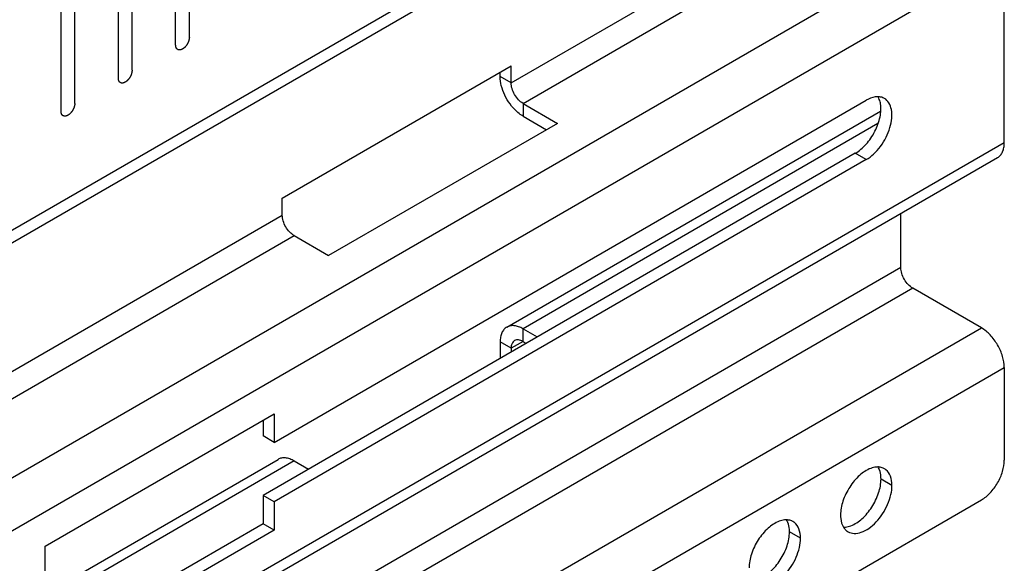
# Model space of a CAD drawing. Header units: inches. Extents: x 6 to 353, y 6 to 228.
# Tile 324 of 372: x 327.47 to 331.28, y 202.46 to 204.55. Entities that reach past the tile are written whole.
import ezdxf

# ---------------------------------------------------------------- set-up
doc = ezdxf.new("R2010")
doc.units = ezdxf.units.IN
doc.header["$LTSCALE"] = 19.946667
doc.header["$MEASUREMENT"] = 0
doc.layers.get('0').update_dxf_attribs({"linetype": 'CONTINUOUS'})
doc.layers.add('03_ALL_AXES', color=7, linetype='CONTINUOUS')

msp = doc.modelspace()

# ---------------------------------------------------------------- linework, layer by layer
at = {"color": 7, "linetype": 'Continuous'}
for p, q in [((325.2832, 202.4943), (330.7465, 205.6485)), ((325.3256, 202.4698), (330.7889, 205.624)), ((328.1292, 204.4865), (328.1292, 205.4458)), ((328.0761, 204.4558), (328.0761, 205.4152)), ((327.9078, 204.3587), (327.9078, 205.3181)), ((327.8548, 204.3281), (327.8548, 205.2875)), ((327.6865, 204.2309), (327.6865, 205.1903)), ((329.3719, 204.3103), (330.8773, 205.1794)), ((327.6335, 204.2003), (327.6335, 205.1597)), ((329.4179, 204.2307), (330.9233, 205.0998)), ((331.1885, 204.9467), (326.1119, 202.0158)), ((331.2768, 204.7936), (326.2887, 201.9138)), ((331.2768, 204.0792), (331.2768, 204.7936)), ((328.488, 203.8653), (329.3719, 204.3756)), ((329.3295, 204.3348), (329.3295, 204.3511)), ((329.3719, 204.3103), (329.3719, 204.3756)), ((329.3719, 204.3103), (329.3295, 204.3348)), ((328.4562, 202.9227), (330.7433, 204.2431)), ((329.4179, 204.2307), (329.4179, 204.1817)), ((329.4179, 204.2307), (329.551, 204.1538)), ((329.3554, 203.3673), (330.7987, 204.2006)), ((329.551, 204.1538), (328.6671, 203.6435)), ((329.4179, 204.1817), (329.5085, 204.1293)), ((330.7889, 204.1527), (329.4179, 203.3611)), ((331.2768, 204.0792), (326.9075, 201.5566)), ((330.7009, 204.0382), (328.4138, 202.7177)), ((326.9441, 201.5354), (331.251, 204.022)), ((330.7433, 204.0137), (328.4562, 202.6932)), ((328.488, 203.8), (328.488, 203.8653)), ((325.7548, 202.222), (328.488, 203.8)), ((330.8773, 203.5971), (330.8773, 203.8063)), ((325.8468, 202.1689), (328.534, 203.7204)), ((328.534, 203.7204), (328.6671, 203.6435)), ((330.8773, 203.5971), (327.1253, 201.4308)), ((330.9233, 203.5174), (327.2172, 201.3777)), ((331.1885, 203.3644), (330.9233, 203.5174)), ((327.4823, 201.2246), (331.1885, 203.3644)), ((329.4179, 203.3121), (329.4179, 203.3611)), ((329.4179, 203.3611), (329.473, 203.3293)), ((329.3295, 203.3101), (329.3295, 203.2464)), ((329.3719, 203.2856), (329.3295, 203.3101)), ((329.4179, 203.3121), (329.3719, 203.2856)), ((329.3719, 203.2856), (329.3719, 203.2709)), ((329.4179, 203.3121), (329.4306, 203.3048)), ((327.6591, 201.1226), (331.2768, 203.2113)), ((331.2768, 203.2113), (331.2768, 202.8536)), ((327.5723, 202.5222), (328.4562, 203.0325)), ((328.4562, 203.0325), (328.4562, 202.9227)), ((328.4138, 203.008), (328.4138, 202.9472)), ((328.4562, 202.9227), (328.4138, 202.9472)), ((326.5632, 201.7553), (328.4715, 202.857)), ((328.534, 202.8508), (326.5999, 201.7341)), ((328.534, 202.8508), (328.5891, 202.819)), ((328.4138, 202.7177), (328.4138, 202.6079)), ((328.4562, 202.6932), (328.4138, 202.7177)), ((328.0572, 200.8927), (331.1885, 202.7005)), ((328.4562, 202.6932), (328.4562, 202.5834)), ((328.4138, 202.6079), (327.5723, 202.1221)), ((328.4562, 202.5834), (328.4138, 202.6079)), ((328.4562, 202.5834), (327.5723, 202.0731)), ((327.5723, 202.4124), (327.5723, 202.5222))]:
    msp.add_line(p, q, dxfattribs=at)
for points, knots in [([(328.1292, 204.4865), (328.1291, 204.4854), (328.129, 204.4839), (328.1288, 204.482), (328.1287, 204.481), (328.1287, 204.4802), (328.1285, 204.4794), (328.1282, 204.4783), (328.1279, 204.4769), (328.1276, 204.4756), (328.1273, 204.4745), (328.1272, 204.4736), (328.1269, 204.4728), (328.1265, 204.4717), (328.1259, 204.4703), (328.1254, 204.4689), (328.125, 204.4678), (328.1248, 204.467), (328.1243, 204.4661), (328.1238, 204.465), (328.1231, 204.4636), (328.1224, 204.4623), (328.1218, 204.4612), (328.1214, 204.4603), (328.1209, 204.4596), (328.1202, 204.4585), (328.1194, 204.4573), (328.1186, 204.456), (328.1179, 204.455), (328.1174, 204.4542), (328.1168, 204.4535), (328.1161, 204.4526), (328.1151, 204.4515), (328.1142, 204.4504), (328.1134, 204.4495), (328.1129, 204.4487), (328.1122, 204.4482), (328.1114, 204.4474), (328.1104, 204.4465), (328.1093, 204.4455), (328.1085, 204.4447), (328.1079, 204.4441), (328.1072, 204.4437), (328.1064, 204.4431), (328.1053, 204.4423), (328.1042, 204.4416), (328.1034, 204.4411), (328.103, 204.4408), (328.1026, 204.4405), (328.1023, 204.4404), (328.1019, 204.4402), (328.1011, 204.4398), (328.1001, 204.4393), (328.099, 204.4388), (328.0982, 204.4385), (328.0978, 204.4383), (328.0975, 204.4381), (328.0972, 204.4381), (328.0968, 204.438), (328.0961, 204.4378), (328.095, 204.4376), (328.094, 204.4373), (328.0933, 204.4372), (328.0929, 204.4371), (328.0925, 204.437), (328.0923, 204.437), (328.0919, 204.437), (328.0912, 204.4371), (328.0903, 204.4371), (328.0893, 204.4371), (328.0886, 204.4371), (328.0883, 204.4372), (328.088, 204.4372), (328.0877, 204.4373), (328.0874, 204.4374), (328.0868, 204.4376), (328.0859, 204.4379), (328.0851, 204.4382), (328.0845, 204.4385), (328.0842, 204.4386), (328.0839, 204.4387), (328.0837, 204.4388), (328.0834, 204.4391), (328.0829, 204.4395), (328.0823, 204.44), (328.0816, 204.4406), (328.0811, 204.441), (328.0808, 204.4412), (328.0806, 204.4414), (328.0805, 204.4416), (328.0803, 204.442), (328.0799, 204.4425), (328.0794, 204.4433), (328.0789, 204.4441), (328.0785, 204.4447), (328.0783, 204.445), (328.0782, 204.4452), (328.0781, 204.4456), (328.0779, 204.446), (328.0777, 204.4467), (328.0774, 204.4477), (328.0771, 204.4487), (328.0769, 204.4494), (328.0768, 204.4498), (328.0766, 204.4501), (328.0766, 204.4505), (328.0766, 204.4509), (328.0765, 204.4518), (328.0764, 204.453), (328.0763, 204.4544), (328.0762, 204.4554), (328.0761, 204.4558)], [0, 0, 0, 0, 0.03125, 0.046875, 0.054688, 0.0625, 0.070312, 0.078125, 0.09375, 0.109375, 0.117188, 0.125, 0.132812, 0.140625, 0.15625, 0.171875, 0.179688, 0.1875, 0.195312, 0.203125, 0.21875, 0.234375, 0.242188, 0.25, 0.257812, 0.265625, 0.28125, 0.296875, 0.304688, 0.3125, 0.320312, 0.328125, 0.34375, 0.359375, 0.367188, 0.375, 0.382812, 0.390625, 0.40625, 0.421875, 0.429688, 0.4375, 0.445312, 0.453125, 0.46875, 0.484375, 0.492188, 0.496094, 0.5, 0.503906, 0.507812, 0.515625, 0.53125, 0.546875, 0.554688, 0.558594, 0.5625, 0.566406, 0.570312, 0.578125, 0.59375, 0.609375, 0.617188, 0.621094, 0.625, 0.628906, 0.632812, 0.640625, 0.65625, 0.671875, 0.679688, 0.683594, 0.6875, 0.691406, 0.695312, 0.703125, 0.71875, 0.734375, 0.742188, 0.746094, 0.75, 0.753906, 0.757812, 0.765625, 0.78125, 0.796875, 0.804688, 0.808594, 0.8125, 0.816406, 0.820312, 0.828125, 0.84375, 0.859375, 0.867188, 0.871094, 0.875, 0.878906, 0.882812, 0.890625, 0.90625, 0.921875, 0.929688, 0.933594, 0.9375, 0.941406, 0.945312, 0.953125, 0.96875, 0.984375, 1, 1, 1, 1]), ([(327.9078, 204.3587), (327.9078, 204.3576), (327.9076, 204.3561), (327.9075, 204.3543), (327.9074, 204.3532), (327.9074, 204.3525), (327.9071, 204.3516), (327.9069, 204.3505), (327.9066, 204.3491), (327.9063, 204.3478), (327.906, 204.3467), (327.9059, 204.3459), (327.9055, 204.345), (327.9051, 204.3439), (327.9046, 204.3425), (327.9041, 204.3411), (327.9037, 204.34), (327.9034, 204.3392), (327.903, 204.3383), (327.9024, 204.3372), (327.9017, 204.3359), (327.9011, 204.3345), (327.9005, 204.3334), (327.9001, 204.3325), (327.8996, 204.3318), (327.8989, 204.3308), (327.8981, 204.3295), (327.8972, 204.3282), (327.8966, 204.3272), (327.8961, 204.3264), (327.8955, 204.3258), (327.8947, 204.3248), (327.8938, 204.3237), (327.8928, 204.3226), (327.8921, 204.3217), (327.8915, 204.321), (327.8909, 204.3204), (327.8901, 204.3196), (327.889, 204.3187), (327.888, 204.3177), (327.8872, 204.317), (327.8866, 204.3163), (327.8859, 204.3159), (327.885, 204.3153), (327.8839, 204.3146), (327.8829, 204.3138), (327.8821, 204.3133), (327.8817, 204.313), (327.8813, 204.3127), (327.881, 204.3126), (327.8806, 204.3124), (327.8798, 204.3121), (327.8788, 204.3116), (327.8777, 204.3111), (327.8769, 204.3107), (327.8765, 204.3105), (327.8762, 204.3103), (327.8759, 204.3103), (327.8755, 204.3102), (327.8747, 204.31), (327.8737, 204.3098), (327.8727, 204.3096), (327.8719, 204.3094), (327.8715, 204.3093), (327.8712, 204.3092), (327.8709, 204.3092), (327.8706, 204.3092), (327.8699, 204.3093), (327.8689, 204.3093), (327.868, 204.3093), (327.8673, 204.3094), (327.8669, 204.3094), (327.8666, 204.3094), (327.8664, 204.3095), (327.8661, 204.3096), (327.8655, 204.3098), (327.8646, 204.3101), (327.8638, 204.3105), (327.8632, 204.3107), (327.8628, 204.3108), (327.8626, 204.3109), (327.8624, 204.3111), (327.8621, 204.3113), (327.8616, 204.3117), (327.8609, 204.3123), (327.8603, 204.3128), (327.8598, 204.3132), (327.8595, 204.3134), (327.8593, 204.3136), (327.8591, 204.3139), (327.8589, 204.3142), (327.8586, 204.3147), (327.8581, 204.3155), (327.8576, 204.3163), (327.8572, 204.3169), (327.857, 204.3172), (327.8568, 204.3175), (327.8568, 204.3178), (327.8566, 204.3182), (327.8564, 204.3189), (327.8561, 204.3199), (327.8558, 204.3209), (327.8556, 204.3216), (327.8554, 204.322), (327.8553, 204.3223), (327.8553, 204.3227), (327.8553, 204.3231), (327.8552, 204.324), (327.8551, 204.3252), (327.8549, 204.3266), (327.8549, 204.3276), (327.8548, 204.3281)], [0, 0, 0, 0, 0.03125, 0.046875, 0.054688, 0.0625, 0.070312, 0.078125, 0.09375, 0.109375, 0.117188, 0.125, 0.132812, 0.140625, 0.15625, 0.171875, 0.179688, 0.1875, 0.195312, 0.203125, 0.21875, 0.234375, 0.242188, 0.25, 0.257812, 0.265625, 0.28125, 0.296875, 0.304688, 0.3125, 0.320312, 0.328125, 0.34375, 0.359375, 0.367188, 0.375, 0.382812, 0.390625, 0.40625, 0.421875, 0.429688, 0.4375, 0.445312, 0.453125, 0.46875, 0.484375, 0.492188, 0.496094, 0.5, 0.503906, 0.507812, 0.515625, 0.53125, 0.546875, 0.554688, 0.558594, 0.5625, 0.566406, 0.570312, 0.578125, 0.59375, 0.609375, 0.617188, 0.621094, 0.625, 0.628906, 0.632812, 0.640625, 0.65625, 0.671875, 0.679688, 0.683594, 0.6875, 0.691406, 0.695312, 0.703125, 0.71875, 0.734375, 0.742188, 0.746094, 0.75, 0.753906, 0.757812, 0.765625, 0.78125, 0.796875, 0.804688, 0.808594, 0.8125, 0.816406, 0.820312, 0.828125, 0.84375, 0.859375, 0.867188, 0.871094, 0.875, 0.878906, 0.882812, 0.890625, 0.90625, 0.921875, 0.929688, 0.933594, 0.9375, 0.941406, 0.945312, 0.953125, 0.96875, 0.984375, 1, 1, 1, 1]), ([(329.3941, 204.1991), (329.3746, 204.2167), (329.351, 204.2498), (329.3331, 204.298), (329.3295, 204.3229), (329.3295, 204.3348)], [0, 0, 0, 0, 0.513232, 0.76865, 1, 1, 1, 1]), ([(329.4179, 204.2307), (329.4113, 204.2344), (329.399, 204.2448), (329.3846, 204.2645), (329.3747, 204.2869), (329.3719, 204.3028), (329.3719, 204.3103)], [0, 0, 0, 0, 0.237222, 0.499999, 0.762776, 1, 1, 1, 1]), ([(327.6865, 204.2309), (327.6864, 204.2299), (327.6863, 204.2283), (327.6862, 204.2265), (327.6861, 204.2254), (327.686, 204.2247), (327.6858, 204.2238), (327.6856, 204.2227), (327.6853, 204.2214), (327.685, 204.22), (327.6847, 204.2189), (327.6846, 204.2181), (327.6842, 204.2172), (327.6838, 204.2161), (327.6833, 204.2147), (327.6828, 204.2133), (327.6824, 204.2122), (327.6821, 204.2114), (327.6817, 204.2106), (327.6811, 204.2095), (327.6804, 204.2081), (327.6797, 204.2067), (327.6792, 204.2056), (327.6788, 204.2047), (327.6782, 204.204), (327.6776, 204.203), (327.6768, 204.2017), (327.6759, 204.2004), (327.6752, 204.1994), (327.6748, 204.1986), (327.6742, 204.198), (327.6734, 204.1971), (327.6725, 204.1959), (327.6715, 204.1948), (327.6708, 204.1939), (327.6702, 204.1932), (327.6696, 204.1926), (327.6688, 204.1919), (327.6677, 204.1909), (327.6667, 204.1899), (327.6659, 204.1892), (327.6653, 204.1886), (327.6646, 204.1882), (327.6637, 204.1875), (327.6626, 204.1868), (327.6615, 204.186), (327.6608, 204.1855), (327.6603, 204.1852), (327.66, 204.1849), (327.6597, 204.1848), (327.6593, 204.1846), (327.6585, 204.1843), (327.6574, 204.1838), (327.6564, 204.1833), (327.6556, 204.1829), (327.6552, 204.1827), (327.6548, 204.1826), (327.6545, 204.1825), (327.6541, 204.1824), (327.6534, 204.1823), (327.6524, 204.182), (327.6513, 204.1818), (327.6506, 204.1816), (327.6502, 204.1815), (327.6499, 204.1814), (327.6496, 204.1815), (327.6492, 204.1815), (327.6486, 204.1815), (327.6476, 204.1815), (327.6467, 204.1816), (327.646, 204.1816), (327.6456, 204.1816), (327.6453, 204.1816), (327.6451, 204.1817), (327.6447, 204.1818), (327.6441, 204.1821), (327.6433, 204.1824), (327.6424, 204.1827), (327.6418, 204.1829), (327.6415, 204.183), (327.6412, 204.1831), (327.6411, 204.1833), (327.6408, 204.1835), (327.6403, 204.1839), (327.6396, 204.1845), (327.6389, 204.185), (327.6384, 204.1854), (327.6382, 204.1857), (327.638, 204.1858), (327.6378, 204.1861), (327.6376, 204.1864), (327.6373, 204.187), (327.6367, 204.1878), (327.6362, 204.1886), (327.6359, 204.1891), (327.6357, 204.1895), (327.6355, 204.1897), (327.6354, 204.19), (327.6353, 204.1904), (327.6351, 204.1911), (327.6348, 204.1921), (327.6345, 204.1931), (327.6342, 204.1938), (327.6341, 204.1942), (327.634, 204.1945), (327.634, 204.1949), (327.6339, 204.1954), (327.6339, 204.1962), (327.6337, 204.1974), (327.6336, 204.1988), (327.6335, 204.1998), (327.6335, 204.2003)], [0, 0, 0, 0, 0.03125, 0.046875, 0.054688, 0.0625, 0.070312, 0.078125, 0.09375, 0.109375, 0.117188, 0.125, 0.132812, 0.140625, 0.15625, 0.171875, 0.179688, 0.1875, 0.195312, 0.203125, 0.21875, 0.234375, 0.242188, 0.25, 0.257812, 0.265625, 0.28125, 0.296875, 0.304688, 0.3125, 0.320312, 0.328125, 0.34375, 0.359375, 0.367188, 0.375, 0.382812, 0.390625, 0.40625, 0.421875, 0.429688, 0.4375, 0.445312, 0.453125, 0.46875, 0.484375, 0.492188, 0.496094, 0.5, 0.503906, 0.507812, 0.515625, 0.53125, 0.546875, 0.554688, 0.558594, 0.5625, 0.566406, 0.570312, 0.578125, 0.59375, 0.609375, 0.617188, 0.621094, 0.625, 0.628906, 0.632812, 0.640625, 0.65625, 0.671875, 0.679688, 0.683594, 0.6875, 0.691406, 0.695312, 0.703125, 0.71875, 0.734375, 0.742188, 0.746094, 0.75, 0.753906, 0.757812, 0.765625, 0.78125, 0.796875, 0.804688, 0.808594, 0.8125, 0.816406, 0.820312, 0.828125, 0.84375, 0.859375, 0.867188, 0.871094, 0.875, 0.878906, 0.882812, 0.890625, 0.90625, 0.921875, 0.929688, 0.933594, 0.9375, 0.941406, 0.945312, 0.953125, 0.96875, 0.984375, 1, 1, 1, 1]), ([(329.4179, 204.1817), (329.4158, 204.1829), (329.4075, 204.188), (329.3997, 204.1941), (329.3941, 204.1991)], [0, 0, 0, 0, 0.238551, 1, 1, 1, 1]), ([(331.251, 204.022), (331.2551, 204.0244), (331.2628, 204.0308), (331.271, 204.0443), (331.2759, 204.0608), (331.2768, 204.0729), (331.2768, 204.0792)], [0, 0, 0, 0, 0.217755, 0.450891, 0.710462, 1, 1, 1, 1]), ([(328.534, 203.7204), (328.5275, 203.7241), (328.5151, 203.7345), (328.5007, 203.7542), (328.4908, 203.7766), (328.488, 203.7924), (328.488, 203.8)], [0, 0, 0, 0, 0.237222, 0.499999, 0.762776, 1, 1, 1, 1]), ([(330.9233, 203.5174), (330.9168, 203.5212), (330.9044, 203.5316), (330.89, 203.5513), (330.8802, 203.5736), (330.8773, 203.5895), (330.8773, 203.5971)], [0, 0, 0, 0, 0.237222, 0.499999, 0.762776, 1, 1, 1, 1]), ([(329.3554, 203.3673), (329.3512, 203.3649), (329.3435, 203.3584), (329.3353, 203.345), (329.3304, 203.3284), (329.3295, 203.3164), (329.3295, 203.3101)], [0, 0, 0, 0, 0.217755, 0.450891, 0.710462, 1, 1, 1, 1]), ([(329.4179, 203.3611), (329.4124, 203.3643), (329.4015, 203.3695), (329.3847, 203.3735), (329.369, 203.3731), (329.3595, 203.3697), (329.3554, 203.3673)], [0, 0, 0, 0, 0.289537, 0.549107, 0.782244, 1, 1, 1, 1]), ([(331.2768, 203.2113), (331.2768, 203.2258), (331.2714, 203.2563), (331.2525, 203.2993), (331.2248, 203.3371), (331.201, 203.3571), (331.1885, 203.3644)], [0, 0, 0, 0, 0.237248, 0.500001, 0.762753, 1, 1, 1, 1]), ([(329.3854, 203.3153), (329.381, 203.3128), (329.3734, 203.3033), (329.3719, 203.2918), (329.3719, 203.2856)], [0, 0, 0, 0, 0.449242, 1, 1, 1, 1]), ([(329.4179, 203.3121), (329.4125, 203.3152), (329.4017, 203.3197), (329.3897, 203.3179), (329.3854, 203.3153)], [0, 0, 0, 0, 0.550756, 1, 1, 1, 1]), ([(328.534, 202.8508), (328.5285, 202.854), (328.5176, 202.8591), (328.5008, 202.8632), (328.4851, 202.8628), (328.4756, 202.8594), (328.4715, 202.857)], [0, 0, 0, 0, 0.289537, 0.549107, 0.782244, 1, 1, 1, 1]), ([(331.1885, 202.7005), (331.201, 202.7078), (331.2247, 202.7278), (331.2525, 202.7656), (331.2714, 202.8086), (331.2768, 202.8391), (331.2768, 202.8536)], [0, 0, 0, 0, 0.237217, 0.499998, 0.76278, 1, 1, 1, 1])]:
    msp.add_open_spline(points, degree=3, knots=knots, dxfattribs=at)
at = {"layer": '03_ALL_AXES', "color": 7, "linetype": 'Continuous'}
for p, q in [((330.7433, 204.0137), (330.7009, 204.0382)), ((330.843, 202.7567), (330.8006, 202.7812)), ((330.4895, 202.5526), (330.4471, 202.5771))]:
    msp.add_line(p, q, dxfattribs=at)
for centre, radius, start, end in [((330.7882, 202.7691), 0.0585, 84.9317, 89.9013), ((330.7904, 202.7802), 0.0471, 51.4033, 60.0287), ((330.4346, 202.5649), 0.0585, 84.9317, 89.9013), ((330.4368, 202.576), 0.0471, 51.4033, 60.0287), ((330.697, 202.6185), 0.0471, 231.4033, 240.0287)]:
    msp.add_arc(centre, radius, start, end, dxfattribs=at)
for points, knots in [([(330.7009, 204.0382), (330.7167, 204.0473), (330.7461, 204.073), (330.7789, 204.1216), (330.7988, 204.1752), (330.8015, 204.2126), (330.7987, 204.2293)], [0, 0, 0, 0, 0.243144, 0.512089, 0.774348, 1, 1, 1, 1]), ([(330.7896, 204.2566), (330.7859, 204.2567), (330.7697, 204.2557), (330.7542, 204.2494), (330.7433, 204.2431)], [0, 0, 0, 0, 0.226104, 1, 1, 1, 1]), ([(330.7433, 204.0137), (330.7537, 204.0197), (330.7739, 204.0352), (330.7998, 204.0646), (330.821, 204.0992), (330.836, 204.1362), (330.8434, 204.1726), (330.8426, 204.2056), (330.8333, 204.233), (330.8206, 204.246), (330.8136, 204.2501)], [0, 0, 0, 0, 0.128787, 0.270587, 0.417872, 0.562378, 0.696192, 0.81359, 0.913064, 1, 1, 1, 1]), ([(330.8136, 204.2501), (330.8118, 204.2511), (330.8043, 204.2548), (330.7959, 204.2564), (330.7896, 204.2566)], [0, 0, 0, 0, 0.24434, 1, 1, 1, 1]), ([(330.7987, 204.2293), (330.7983, 204.2318), (330.7965, 204.2409), (330.7931, 204.2497), (330.7897, 204.2557)], [0, 0, 0, 0, 0.266278, 1, 1, 1, 1]), ([(330.7609, 202.8223), (330.7451, 202.8163), (330.714, 202.7953), (330.6776, 202.7512), (330.6519, 202.6986), (330.6443, 202.6602), (330.6443, 202.642)], [0, 0, 0, 0, 0.22565, 0.487907, 0.756853, 1, 1, 1, 1]), ([(330.7883, 202.8276), (330.7861, 202.8276), (330.7768, 202.8271), (330.7676, 202.8248), (330.7609, 202.8223)], [0, 0, 0, 0, 0.235436, 1, 1, 1, 1]), ([(330.7946, 202.817), (330.7942, 202.8179), (330.7927, 202.8217), (330.7908, 202.8254), (330.7892, 202.828)], [0, 0, 0, 0, 0.257173, 1, 1, 1, 1]), ([(330.8139, 202.821), (330.8124, 202.8219), (330.8059, 202.8251), (330.7988, 202.8269), (330.7934, 202.8274)], [0, 0, 0, 0, 0.245653, 1, 1, 1, 1]), ([(330.684, 202.6009), (330.6998, 202.6068), (330.7309, 202.6279), (330.7674, 202.6719), (330.793, 202.7246), (330.8006, 202.763), (330.8006, 202.7812)], [0, 0, 0, 0, 0.22565, 0.487907, 0.756853, 1, 1, 1, 1]), ([(330.8006, 202.7812), (330.8006, 202.7844), (330.8002, 202.7965), (330.7978, 202.8087), (330.7946, 202.817)], [0, 0, 0, 0, 0.268124, 1, 1, 1, 1]), ([(330.843, 202.7567), (330.843, 202.7688), (330.8403, 202.7912), (330.8276, 202.8108), (330.8198, 202.817)], [0, 0, 0, 0, 0.547342, 1, 1, 1, 1]), ([(330.6734, 202.5777), (330.6805, 202.5736), (330.6981, 202.5691), (330.7265, 202.5748), (330.7555, 202.5906), (330.7833, 202.6152), (330.8078, 202.6466), (330.8271, 202.6823), (330.8397, 202.7194), (330.843, 202.7447), (330.843, 202.7567)], [0, 0, 0, 0, 0.086936, 0.18641, 0.303807, 0.437621, 0.582126, 0.729411, 0.871212, 1, 1, 1, 1]), ([(330.6443, 202.642), (330.6443, 202.6375), (330.6452, 202.6214), (330.6496, 202.6051), (330.6558, 202.5951)], [0, 0, 0, 0, 0.276625, 1, 1, 1, 1]), ([(330.4074, 202.6181), (330.3915, 202.6122), (330.3605, 202.5912), (330.324, 202.5471), (330.2984, 202.4944), (330.2908, 202.4561), (330.2908, 202.4378)], [0, 0, 0, 0, 0.22565, 0.487907, 0.756853, 1, 1, 1, 1]), ([(330.4347, 202.6235), (330.4325, 202.6235), (330.4232, 202.623), (330.4141, 202.6206), (330.4074, 202.6181)], [0, 0, 0, 0, 0.235436, 1, 1, 1, 1]), ([(330.4411, 202.6128), (330.4407, 202.6138), (330.4391, 202.6176), (330.4372, 202.6213), (330.4356, 202.6239)], [0, 0, 0, 0, 0.257173, 1, 1, 1, 1]), ([(330.4604, 202.6169), (330.4588, 202.6178), (330.4524, 202.621), (330.4452, 202.6227), (330.4398, 202.6232)], [0, 0, 0, 0, 0.245653, 1, 1, 1, 1]), ([(330.4471, 202.5771), (330.4471, 202.5803), (330.4466, 202.5924), (330.4443, 202.6045), (330.4411, 202.6128)], [0, 0, 0, 0, 0.268124, 1, 1, 1, 1]), ([(330.4895, 202.5526), (330.4895, 202.5647), (330.4867, 202.5871), (330.4741, 202.6066), (330.4662, 202.6129)], [0, 0, 0, 0, 0.547342, 1, 1, 1, 1]), ([(330.6558, 202.5951), (330.6566, 202.5938), (330.6599, 202.5889), (330.6641, 202.5844), (330.6676, 202.5816)], [0, 0, 0, 0, 0.258072, 1, 1, 1, 1]), ([(330.6567, 202.5956), (330.6589, 202.5956), (330.6682, 202.596), (330.6773, 202.5984), (330.684, 202.6009)], [0, 0, 0, 0, 0.235436, 1, 1, 1, 1]), ([(330.3199, 202.3735), (330.3269, 202.3695), (330.3445, 202.3649), (330.3729, 202.3706), (330.4019, 202.3865), (330.4297, 202.4111), (330.4543, 202.4425), (330.4736, 202.4782), (330.4861, 202.5153), (330.4895, 202.5406), (330.4895, 202.5526)], [0, 0, 0, 0, 0.086936, 0.18641, 0.303807, 0.437621, 0.582126, 0.729411, 0.871212, 1, 1, 1, 1]), ([(330.3305, 202.3968), (330.3463, 202.4027), (330.3774, 202.4237), (330.4138, 202.4678), (330.4395, 202.5204), (330.4471, 202.5588), (330.4471, 202.5771)], [0, 0, 0, 0, 0.22565, 0.487907, 0.756853, 1, 1, 1, 1])]:
    msp.add_open_spline(points, degree=3, knots=knots, dxfattribs=at)

doc.saveas('drawing.dxf')
